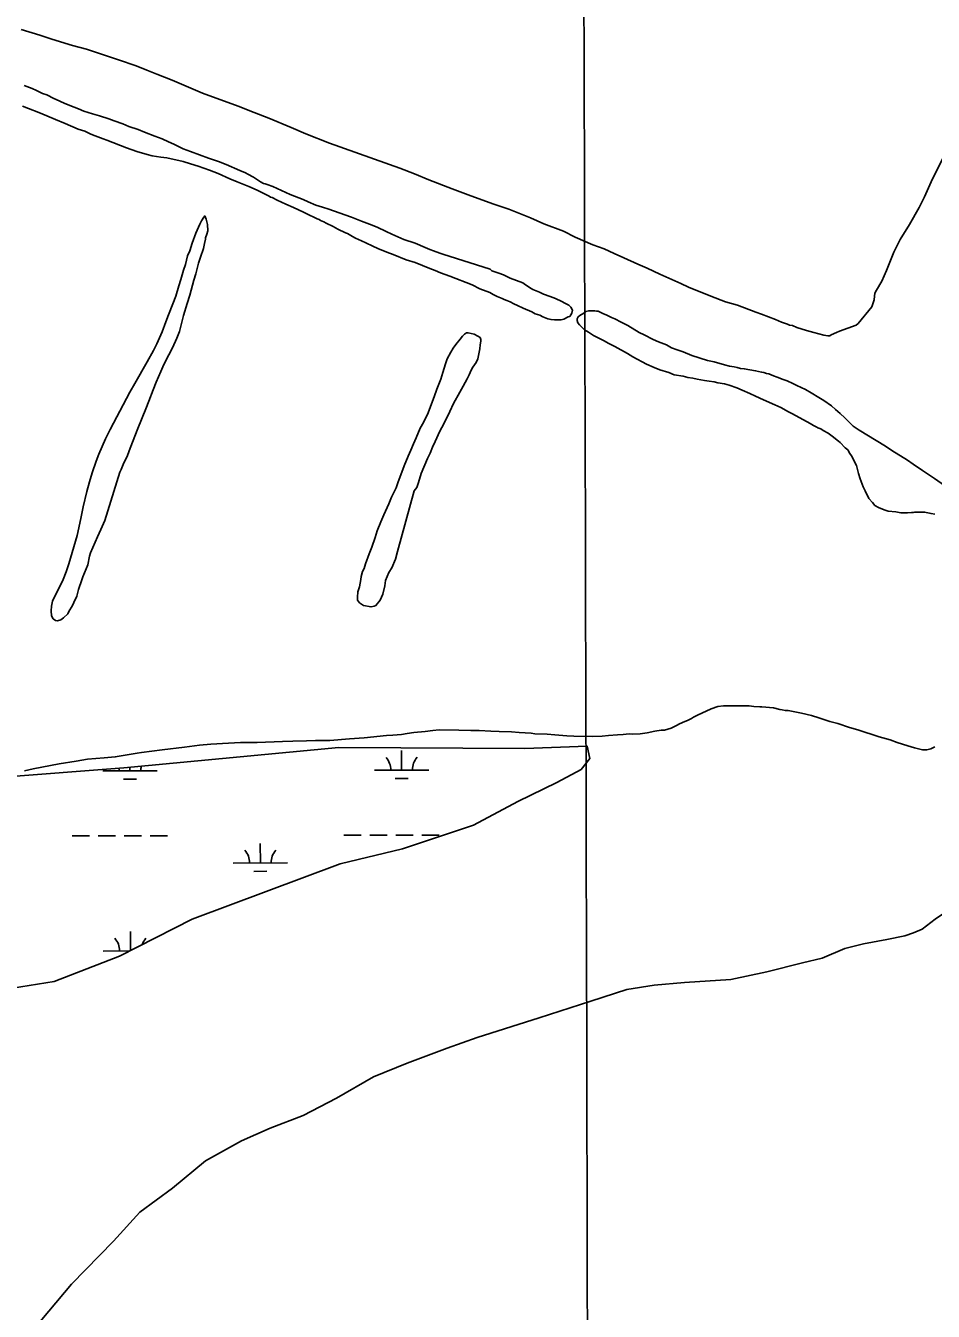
# Model space of a CAD drawing. Extents: x 3355677 to 3393573, y 612928 to 638357.
# Drawn here: x 3374543 to 3376220, y 626916 to 629290 of the extents above; entities that cross this region are included whole.
import ezdxf

# ---------------------------------------------------------------- set-up
doc = ezdxf.new("R2010")
doc.units = 0
for name, color, linetype in [('V-GRID-MAJR', 7, 'Continuous'), ('V-SITE-VEGE', 7, 'Continuous'), ('V-TOPO-SHOR', 7, 'Continuous'), ('V-WETL-SWMP', 7, 'Continuous')]:
    doc.layers.add(name, color=color, linetype=linetype)

msp = doc.modelspace()

# ---------------------------------------------------------------- linework, layer by layer
at = {"layer": 'V-GRID-MAJR'}
msp.add_spline([(3375602.4, 618353.4), (3375586.5, 624411.2), (3375570.6, 630472.5), (3375554.8, 636533.7), (3375554.8, 636537.2)], degree=3, dxfattribs=at)
at = {"layer": 'V-SITE-VEGE'}
for points in [[(3376217.8, 629007.4), (3376203.1, 628974.2), (3376193.7, 628954.6), (3376175.8, 628923), (3376158.5, 628895), (3376146.9, 628871.7), (3376132.8, 628837.9), (3376124.4, 628818.4), (3376114.9, 628801.5), (3376111.8, 628796.2), (3376111.2, 628790.4), (3376110.2, 628784.1), (3376106, 628770.9), (3376080.8, 628740.2), (3376077.1, 628737), (3376046, 628725.9), (3376040.7, 628723.8), (3376030.7, 628719), (3376028.6, 628717.4), (3376024.9, 628717.4), (3376017.5, 628718.4), (3375999, 628723.7), (3375985.3, 628727.3), (3375967.4, 628733.1), (3375959.5, 628736.2), (3375954.2, 628737.3), (3375950.5, 628738.9), (3375938.9, 628742.5), (3375927.8, 628747.8), (3375902.4, 628757.7), (3375891.9, 628761.4), (3375857.6, 628774), (3375835.9, 628780.3), (3375808.5, 628790.7), (3375767.3, 628807), (3375753, 628813.8), (3375714.5, 628831.1), (3375690.7, 628842.2), (3375673.8, 628849.5), (3375647.9, 628861.6), (3375630, 628869.5), (3375611.5, 628877.8), (3375590.4, 628885.7), (3375558.2, 628899.9), (3375536.5, 628910.9), (3375500.1, 628924.5), (3375475.3, 628935), (3375435.7, 628951.3), (3375406.1, 628961.2), (3375360.2, 628978), (3375330.6, 628989), (3375287.8, 629005.3), (3375260.9, 629016.3), (3375234, 629026.8), (3375104.1, 629072.9), (3375060.3, 629090.7), (3375033.4, 629102.3), (3374992.2, 629119.6), (3374965.2, 629129.5), (3374935.7, 629141.6), (3374869.7, 629165.2), (3374834.8, 629180.4), (3374813.7, 629189.3), (3374785.2, 629200.3), (3374766.7, 629207.7), (3374746.7, 629216.1), (3374714.5, 629227.1), (3374655.3, 629246.5), (3374629.5, 629253.8), (3374591.5, 629265.3), (3374568.8, 629272.6), (3374534.4, 629283.1)], [(3376389.6, 629296.4), (3376380.7, 629277.9), (3376358.7, 629236.2), (3376351.3, 629224), (3376343.4, 629213.5), (3376333.4, 629196), (3376325, 629182.3), (3376308.7, 629158.5), (3376295.6, 629139), (3376275.1, 629109.9), (3376265.6, 629094.1), (3376253, 629074), (3376244.1, 629059.2), (3376229.4, 629029.1), (3376217.8, 629007.4)], [(3374539.8, 629179.7), (3374554.6, 629173.9), (3374563.1, 629170.3), (3374574.2, 629165), (3374582.1, 629162.4), (3374594.8, 629155.6), (3374599, 629153.5), (3374613.8, 629147.2), (3374624.3, 629143), (3374640.7, 629136.7), (3374650.2, 629132.5), (3374666.6, 629127.3), (3374679.2, 629123.6), (3374696.7, 629117.8), (3374706.2, 629114.2), (3374722.5, 629108.9), (3374733.6, 629104.2), (3374750.5, 629098.4), (3374762.1, 629093.7), (3374781.7, 629086.4), (3374794.9, 629081.1), (3374806.5, 629075.9), (3374816.5, 629071.2), (3374833.9, 629062.8), (3374847.1, 629057.5), (3374880.9, 629045.5), (3374898.9, 629039.2), (3374913.1, 629033.9), (3374938.5, 629022.9), (3374949, 629018.2), (3374953.3, 629016.1), (3374963.8, 629010.3), (3374971.2, 629005.6), (3374976.5, 629001.9), (3374982.3, 628998.8), (3374985, 628998.2), (3374988.7, 628996.7), (3374999.7, 628993), (3375031.4, 628978.3), (3375055.2, 628969.4), (3375064.7, 628964.7), (3375078.9, 628958.9), (3375091.1, 628955.2), (3375102.7, 628951.6), (3375122.2, 628944.8), (3375144.9, 628936.4), (3375163.4, 628929), (3375178.2, 628923.8), (3375191.9, 628918), (3375208.8, 628910.1), (3375219.4, 628904.9), (3375241.6, 628895.4), (3375262.2, 628888.6), (3375280.6, 628880.8), (3375289.6, 628877.1), (3375296.5, 628874.5), (3375308.1, 628869.8), (3375313.4, 628868.2), (3375401, 628840.4)], [(3375521.4, 628786.4), (3375533.5, 628781.1), (3375538.8, 628778), (3375546.2, 628773.8), (3375549.9, 628770.6), (3375553.1, 628764.8), (3375551.5, 628759.5), (3375547.8, 628753.2), (3375545.2, 628752.2), (3375537.3, 628747.9), (3375532, 628746.8), (3375519.9, 628746.8), (3375513.6, 628747.3), (3375507.2, 628748.9), (3375498.3, 628752.6), (3375492.5, 628755.7), (3375484, 628758.3), (3375477.7, 628761.5), (3375461.8, 628768.8), (3375451.3, 628773.6), (3375444.4, 628776.2), (3375438.1, 628779.9), (3375431.7, 628782.5), (3375427, 628784.6), (3375422.8, 628786.2), (3375413.8, 628790.3), (3375406.4, 628794), (3375400.6, 628797.2), (3375382.1, 628804.5), (3375367.8, 628811.3), (3375326.6, 628827.6), (3375309.2, 628833.9), (3375299.2, 628838.1), (3375289.2, 628841.8), (3375262.2, 628852.8), (3375245.9, 628858), (3375221.6, 628867.4), (3375210, 628872.2), (3375193.6, 628878.5), (3375184.1, 628883.2), (3375171.4, 628889), (3375163, 628892.6), (3375152.4, 628897.9), (3375146.6, 628901), (3375137.6, 628906.3), (3375133.4, 628907.9), (3375119.7, 628914.2), (3375110.7, 628919.4), (3375098, 628925.2), (3375093.8, 628927.8), (3375087.4, 628930.4), (3375084.8, 628932), (3375081.1, 628933.6), (3375073.7, 628937.3), (3375068.4, 628939.4), (3375060, 628944.1), (3375056.3, 628945.7), (3375037.8, 628954.6), (3375023.6, 628960.3), (3375007.7, 628967.7), (3374998.2, 628973), (3374995, 628973.5), (3374992.9, 628975), (3374970.7, 628986.1), (3374955.4, 628992.9), (3374933.8, 629001.8), (3374920.1, 629007.6), (3374898.4, 629017), (3374882.6, 629023.3), (3374861.4, 629030.7), (3374847.2, 629034.8), (3374834, 629039.6), (3374803.4, 629045.8), (3374792.3, 629047.4), (3374776.5, 629050), (3374767, 629052.1), (3374748, 629057.8), (3374729, 629064.6), (3374693.1, 629078.8), (3374686.2, 629081.4), (3374671.4, 629086.7), (3374663.5, 629089.8), (3374652.4, 629095.1), (3374639.7, 629099.2), (3374616, 629109.2), (3374598, 629116.6), (3374581.7, 629123.9), (3374567.4, 629129.7), (3374547.9, 629137), (3374536.8, 629141.7)], [(3375401, 628840.4), (3375404.2, 628837.3), (3375416.8, 628833.1), (3375425.3, 628829.9), (3375438, 628824.2), (3375461.2, 628815.3), (3375463.8, 628813.7), (3375473.9, 628806.8), (3375479.7, 628803.2), (3375491.8, 628797.9), (3375499.7, 628794.2), (3375511.9, 628790.1), (3375521.4, 628786.4)], [(3376016.4, 628542.4), (3376011.7, 628545.6), (3376006.4, 628547.8), (3376004.3, 628548.9), (3375998.5, 628551.6), (3375992.2, 628555.3), (3375959.2, 628573.5), (3375951.8, 628577.3), (3375937.7, 628585.3), (3375927.1, 628589.7), (3375906.1, 628599.3), (3375891.4, 628606.3), (3375880.9, 628611.2), (3375866.2, 628617.1), (3375856.7, 628621.4), (3375842.5, 628626.3), (3375834.1, 628628.5), (3375821.5, 628630.7), (3375814.6, 628632.4), (3375805.2, 628634), (3375796.7, 628635.2), (3375783.6, 628637.4), (3375775.1, 628639.1), (3375766.2, 628640.2), (3375757.2, 628642.9), (3375740.9, 628645.7), (3375730.9, 628649.5), (3375714.1, 628654.9), (3375704.1, 628658.7), (3375689.9, 628665.2), (3375664.7, 628678.6), (3375654.8, 628684.5), (3375631.1, 628697.9), (3375619.1, 628703.8), (3375611.7, 628708.1), (3375591.8, 628718.3), (3375586, 628722), (3375582.3, 628724.2), (3375575.5, 628728.4), (3375570.8, 628732.7), (3375566.1, 628737.5), (3375563, 628741.7), (3375561.4, 628746), (3375561.4, 628749.1), (3375563.6, 628752.8), (3375566.8, 628754.9), (3375573.7, 628759.1), (3375577.9, 628762.2), (3375583.2, 628763.7), (3375594.3, 628763.6), (3375597.4, 628763.1), (3375600.6, 628763), (3375604.3, 628761.4), (3375610.1, 628758.2), (3375615.3, 628756), (3375622.7, 628752.8), (3375624.8, 628751.2), (3375631.1, 628749), (3375633.7, 628747.4), (3375640.5, 628743.7), (3375655.2, 628736.2), (3375676.2, 628723.8), (3375685.7, 628719), (3375701.9, 628710.4), (3375711.9, 628706.6), (3375726.6, 628700.7), (3375736.1, 628695.3), (3375746.6, 628691.5), (3375757.6, 628687.7), (3375773.4, 628681.3), (3375802.3, 628672), (3375815, 628669.3), (3375833.9, 628663.8), (3375842.9, 628661.1), (3375851.8, 628660), (3375857.1, 628658.9), (3375863.4, 628657.2), (3375870.3, 628656.7), (3375891.3, 628652.8), (3375902.4, 628650.6), (3375906.6, 628649.5), (3375911.3, 628647.8), (3375915.5, 628647.3), (3375924.5, 628643.5), (3375931.3, 628641.3), (3375942.3, 628636.5), (3375949.7, 628634.3), (3375960.2, 628629.5), (3375967.6, 628625.7), (3375983.3, 628618.2), (3375993.8, 628612.3), (3376008, 628603.7), (3376017.4, 628597.8), (3376031.6, 628588.2), (3376038.9, 628581.3), (3376047.3, 628573.8), (3376056.2, 628566.3), (3376067.7, 628554.1), (3376071.3, 628550.9), (3376073.4, 628549.3), (3376082.9, 628543.4)], [(3376222.3, 628388.1), (3376215.5, 628389.2), (3376203.3, 628392), (3376185.4, 628392.1), (3376182.8, 628391.1), (3376179.1, 628391.1), (3376171.7, 628390.7), (3376159.6, 628390.8), (3376150.1, 628392.4), (3376136.4, 628393.6), (3376128.5, 628396.3), (3376118.5, 628400.6), (3376111.7, 628404.4), (3376107, 628409.7), (3376100.7, 628417.2), (3376093.4, 628430.9), (3376089.8, 628438.9), (3376084.7, 628453.2), (3376081.6, 628463.2), (3376077.5, 628478), (3376068.2, 628496.1), (3376065.6, 628500.3), (3376061.4, 628506.7), (3376056.7, 628510.9), (3376047.3, 628520.5), (3376044.2, 628523.2), (3376032.7, 628532.3), (3376025.3, 628537.6), (3376016.4, 628542.4)], [(3376082.9, 628543.4), (3376114.3, 628524.1), (3376131.1, 628513.4), (3376143.2, 628505.9), (3376172, 628487.7), (3376182.5, 628480.2), (3376199.3, 628469), (3376210.8, 628461.5), (3376221.8, 628454), (3376240.2, 628441.2), (3376259.1, 628428.9), (3376270.1, 628421.4), (3376279.5, 628414.5), (3376290.5, 628408.6), (3376296.8, 628405.4), (3376305.8, 628401.6), (3376311.5, 628398.4), (3376323.6, 628391.9), (3376331.5, 628388.2), (3376338.8, 628383.3), (3376349.3, 628378), (3376366.7, 628369.9)], [(3374541, 627914.4), (3374556.8, 627918), (3374604.9, 627927), (3374636.1, 627932), (3374657.2, 627935.5), (3374687.9, 627938.4), (3374708.4, 627939.8), (3374712.1, 627940.8), (3374723.2, 627942.8), (3374748.6, 627946.8), (3374757, 627948.3), (3374795.1, 627953.2), (3374836.3, 627958.1), (3374863.7, 627961.6), (3374884.8, 627963.5), (3374917.6, 627965.3), (3374939.7, 627966.2), (3374970.3, 627966.4), (3375017.3, 627968.6), (3375036.3, 627969), (3375061.6, 627969.3), (3375078.5, 627970.2), (3375104.9, 627970.5), (3375140.8, 627973.3), (3375168.2, 627975.2), (3375209.4, 627979.5), (3375221, 627980), (3375236.9, 627981.4), (3375247.4, 627982.9), (3375260.1, 627984.9), (3375280.7, 627986.8), (3375295, 627988.8), (3375306.6, 627989.7), (3375343, 627989.4), (3375365.1, 627988.7), (3375380.4, 627988.5), (3375402, 627987.3), (3375417.3, 627986.6), (3375440.5, 627985.9), (3375454.8, 627984.7), (3375476.4, 627984), (3375483.2, 627982.8), (3375506.4, 627982.1), (3375520.7, 627980.4), (3375542.3, 627978.6), (3375555.5, 627978), (3375589.8, 627977.6), (3375607.7, 627978), (3375619.8, 627979.5), (3375636.2, 627980.9), (3375646.8, 627981.3), (3375657.8, 627982.3), (3375664.7, 627982.2), (3375677.9, 627982.6), (3375691.1, 627984.6), (3375705.4, 627987.7), (3375717, 627989.1), (3375722.8, 627989.1), (3375729.1, 627991.1), (3375735, 627993.2), (3375745, 627997.9), (3375750.9, 628001), (3375760.4, 628005.1), (3375765.7, 628007.2), (3375773.1, 628010.8), (3375776.8, 628013.4), (3375783.7, 628017), (3375809.1, 628028.4), (3375821.3, 628033)], [(3375821.3, 628033), (3375831.9, 628034.5), (3375879.3, 628034.1), (3375887.8, 628033), (3375899.4, 628032.3), (3375903.1, 628032.3), (3375924.2, 628030.5), (3375936.3, 628027.2), (3375940.5, 628026.7), (3375945.7, 628025.6), (3375951.5, 628025.5), (3375963.7, 628023.3), (3375976.3, 628020.5), (3375994.7, 628016.2), (3376007.9, 628012.3), (3376028.4, 628005.3), (3376043.1, 628001.5), (3376064.7, 627994.4), (3376079.9, 627990.1), (3376119.4, 627977), (3376139.9, 627971.6), (3376152.5, 627966.7), (3376172.5, 627960.2), (3376184.6, 627956.4), (3376199.3, 627953.1), (3376207.8, 627953), (3376215.2, 627955.1), (3376222.1, 627958.2)]]:
    msp.add_lwpolyline(points, dxfattribs=at)
for points in [[(3374688.9, 628376.7), (3374681.6, 628359.8), (3374675.3, 628346.1), (3374662.7, 628316.5), (3374660.6, 628310.7), (3374657.4, 628294.8), (3374654.8, 628286.9), (3374648.5, 628272.7), (3374646.4, 628266.9), (3374640.7, 628248.9), (3374637.5, 628236.8), (3374631.8, 628225.2), (3374628.6, 628218.3), (3374623.4, 628209.8), (3374620.7, 628204), (3374612.8, 628196.6), (3374608.1, 628192.9), (3374601.8, 628191.3), (3374598.1, 628191.8), (3374593.8, 628195), (3374590.7, 628200.3), (3374590.1, 628209.8), (3374590.6, 628218.2), (3374592.7, 628227.7), (3374597.4, 628237.7), (3374604.3, 628250.9), (3374612.1, 628267.3), (3374617.4, 628281.6), (3374622.6, 628296.3), (3374638.3, 628348.6), (3374644.6, 628380.3), (3374649.3, 628401.9), (3374656.1, 628429.9), (3374660.8, 628447.8), (3374666, 628464.2), (3374673.3, 628485.8), (3374678.1, 628499), (3374690.1, 628527), (3374699.1, 628544.4), (3374705.4, 628556.1), (3374722.7, 628589.9), (3374735.3, 628613.1), (3374744.7, 628629.5), (3374767.3, 628669.1), (3374778.9, 628690.2), (3374785.2, 628702.9), (3374795.2, 628725.1), (3374802, 628743), (3374806.7, 628756.2), (3374814.6, 628776.8), (3374820.3, 628790.5), (3374825.6, 628809.5), (3374829.2, 628821.2), (3374834.5, 628838.6), (3374838.1, 628849.1), (3374841.8, 628865), (3374846, 628874.5), (3374850.2, 628888.7), (3374857, 628906.7), (3374864.9, 628923.6), (3374867.5, 628929.9), (3374871.7, 628936.3), (3374873.8, 628938.9), (3374876.4, 628932.6), (3374878.6, 628923.1), (3374879.1, 628911), (3374877.6, 628905.1), (3374874.9, 628898.3), (3374874.9, 628896.2), (3374873.4, 628887.7), (3374871.3, 628878.8), (3374866.1, 628862.4), (3374862.4, 628851.8), (3374859.3, 628839.2), (3374857.2, 628831.8), (3374853.5, 628820.2), (3374846.2, 628792.2), (3374840.9, 628777.4), (3374834.7, 628755.2), (3374831, 628739.9), (3374827.3, 628725.7), (3374822.1, 628713), (3374814.2, 628695.1), (3374807.4, 628682.4), (3374797.9, 628664.4), (3374792.7, 628651.7), (3374783.8, 628631.7), (3374778.5, 628617.4), (3374770.1, 628596.8), (3374764.9, 628582.6), (3374750.2, 628546.2), (3374736.1, 628510.2), (3374730.8, 628496.5), (3374722.9, 628479.6), (3374719.3, 628470.6), (3374716.6, 628465.9)], [(3375229.7, 628319.4), (3375226.1, 628305.1), (3375219.2, 628289.3), (3375214, 628280.3), (3375207.7, 628265.5), (3375206.1, 628255.5), (3375202.5, 628240.7), (3375197.8, 628229.6), (3375189.9, 628219.6), (3375186.7, 628218.5), (3375180.9, 628216.9), (3375167.2, 628219.5), (3375159.8, 628224.3), (3375156.1, 628229.5), (3375156.1, 628234.8), (3375156.6, 628244.8), (3375159.7, 628253.8), (3375161.8, 628267.5), (3375162.8, 628273.3), (3375164.9, 628282.3), (3375168.1, 628287.6), (3375170.7, 628296.6), (3375177.5, 628315), (3375182.2, 628327.2), (3375188.5, 628345.1), (3375192.2, 628357.3), (3375199, 628374.2), (3375204.2, 628386.8), (3375213.7, 628406.9), (3375218.9, 628419.6), (3375227.3, 628437), (3375231, 628448.1), (3375237.8, 628465.5), (3375242, 628477.1), (3375249.4, 628495.1), (3375254.1, 628506.2), (3375259.3, 628517.8), (3375264, 628528.9), (3375271.9, 628546.8), (3375277.7, 628557.4), (3375286.1, 628575.4), (3375290.8, 628587), (3375297.6, 628604.9), (3375302.3, 628618.7), (3375309.7, 628637.7), (3375313.4, 628649.8), (3375318.6, 628665.6), (3375321.2, 628675.1), (3375328, 628687.3), (3375332.8, 628694.7), (3375337.5, 628701.6), (3375345.4, 628711.1), (3375349.6, 628716.9), (3375353.3, 628720.6), (3375357, 628723.2), (3375360.1, 628723.2), (3375371.2, 628720.6), (3375378.1, 628716.9), (3375382.3, 628714.3), (3375383.9, 628710.6), (3375383.9, 628707.5), (3375382.3, 628700.6), (3375381.8, 628693.7), (3375378.2, 628674.7), (3375375, 628668.4), (3375369.2, 628659.4), (3375366.1, 628654.1), (3375361.9, 628645.7), (3375358.7, 628637.8), (3375350.9, 628624.6), (3375344.6, 628613.5), (3375333.5, 628592.3), (3375326.2, 628577.6), (3375315.2, 628554.9), (3375307.8, 628541.1), (3375299.4, 628522.1), (3375294.2, 628511.6), (3375290, 628500.5), (3375285.2, 628491), (3375273.2, 628463), (3375268.5, 628446.6), (3375265.3, 628437.1), (3375260.6, 628431.3)]]:
    msp.add_lwpolyline(points, close=True, dxfattribs=at)
at = {"layer": 'V-TOPO-SHOR'}
for points in [[(3376285, 627670.1), (3376261.7, 627663.9), (3376245.8, 627655.8), (3376223.3, 627640.3), (3376198.9, 627622.1), (3376183, 627614.9), (3376167.1, 627609.5), (3376133.6, 627602.6), (3376090.8, 627594.8), (3376056.3, 627586), (3376014.3, 627568)], [(3374556.5, 626882.3), (3374627.7, 626966.6), (3374705.3, 627046), (3374753.9, 627099.1), (3374813.9, 627143.8), (3374875.3, 627194.2), (3374941.7, 627231.1), (3374994.7, 627254.5), (3375055.4, 627278), (3375116.9, 627310), (3375185.4, 627349), (3375247.5, 627374.6), (3375321.7, 627402.4), (3375376.8, 627421.6), (3375491.3, 627457.9), (3375586.7, 627488.6), (3375653.1, 627510.6), (3375704, 627518.5), (3375759.8, 627523.6), (3375845.4, 627528.8), (3375911.8, 627543.1), (3375978.2, 627559.5), (3376014.3, 627568)]]:
    msp.add_lwpolyline(points, dxfattribs=at)
at = {"layer": 'V-WETL-SWMP'}
for p, q in [((3375237.4, 627915.6), (3375237.3, 627951.6)), ((3374685.5, 627914.1), (3374785.5, 627914.4)), ((3374723.5, 627898.8), (3374747.5, 627898.9)), ((3374735.5, 627914.3), (3374735.5, 627920.6)), ((3375187.4, 627915.5), (3375287.4, 627915.7)), ((3375225.4, 627900.1), (3375249.4, 627900.2)), ((3374628.9, 627793.9), (3374660.9, 627794)), ((3374676.9, 627794), (3374708.9, 627794.1)), ((3374724.9, 627794.2), (3374756.9, 627794.3)), ((3374772.9, 627794.3), (3374804.9, 627794.4)), ((3374976.4, 627744.1), (3374976.3, 627780.1)), ((3375130.9, 627795.2), (3375162.9, 627795.3)), ((3375178.9, 627795.4), (3375210.9, 627795.4)), ((3375226.9, 627795.5), (3375258.9, 627795.6)), ((3375274.9, 627795.6), (3375306.9, 627795.7)), ((3374926.4, 627744), (3375026.4, 627744.2)), ((3374964.4, 627728.6), (3374988.4, 627728.7)), ((3374736.3, 627582), (3374736.3, 627617.6)), ((3374686.3, 627581.5), (3374735.6, 627581.6))]:
    msp.add_line(p, q, dxfattribs=at)
msp.add_lwpolyline([(3374492.1, 627902), (3374724, 627919.5), (3375121.3, 627957.2), (3375465, 627955.2), (3375580.3, 627959.5), (3375584.9, 627936.8), (3375569, 627916.4), (3375523.9, 627892.4), (3375452.2, 627857.7), (3375370, 627814.1), (3375239, 627770.4), (3375124, 627742.7), (3374850.6, 627640.2), (3374716.1, 627571.7), (3374595.8, 627525.4), (3374348.8, 627485.8)], dxfattribs=at)
for centre, start, end in [((3374790.7, 627914.9), 167.4079, 180.9218), ((3375182.1, 627915.9), 359.3782, 40.9218), ((3375292.6, 627916.2), 139.3782, 180.9218), ((3374680.2, 627914.6), 359.3782, 6.9155), ((3374921.2, 627744.4), 359.3782, 40.9218), ((3375031.6, 627744.7), 139.3782, 180.9218), ((3374681.1, 627581.9), 359.3782, 40.9218), ((3374791.6, 627582.2), 139.3782, 162.0985)]:
    msp.add_arc(centre, 35.2, start, end, dxfattribs=at)

doc.saveas('drawing.dxf')
